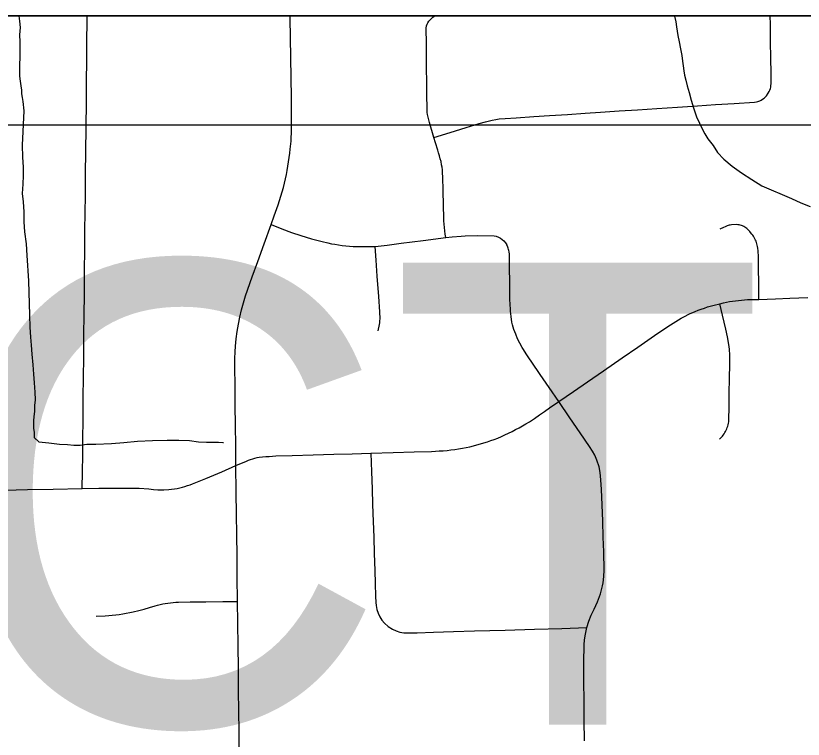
# Model space of a CAD drawing. Extents: x 0 to 34, y 0 to 22.
# Drawn here: x 5.0878 to 5.3264, y 20.6808 to 20.9 of the extents above; entities that cross this region are included whole.
import ezdxf

# ---------------------------------------------------------------- set-up
doc = ezdxf.new("R2010")
doc.units = 0
for name, color, linetype in [('GM_X_City_Street', 7, 'Continuous'), ('GM_X_Minor_River', 7, 'Continuous'), ('GM_X_Rail_Line_Text', 7, 'Continuous'), ('GM_X_Unincorporated', 7, 'Continuous'), ('SH_Data', 7, 'Continuous'), ('SH_Text', 7, 'Continuous')]:
    doc.layers.add(name, color=color, linetype=linetype)

msp = doc.modelspace()

# ---------------------------------------------------------------- linework, layer by layer
at = {"layer": 'GM_X_City_Street'}
for points in [[(5.10801, 20.75681), (5.10807, 20.76196), (5.10812, 20.76683), (5.10817, 20.77173), (5.10823, 20.77759), (5.1083, 20.78457), (5.10836, 20.79027), (5.10843, 20.79668), (5.1085, 20.80332), (5.10856, 20.80939), (5.10863, 20.81558), (5.1087, 20.82257), (5.10877, 20.82939), (5.10882, 20.83483), (5.10888, 20.84053), (5.10894, 20.84539), (5.109, 20.85221), (5.10907, 20.85878), (5.10915, 20.86614), (5.10923, 20.87395), (5.10929, 20.88002), (5.10936, 20.88659), (5.10942, 20.89203), (5.10949, 20.89856), (5.1095, 20.9)], [(5.15556, 20.67758), (5.1555, 20.68339), (5.15543, 20.68927), (5.15536, 20.69576), (5.15528, 20.70246), (5.15521, 20.709), (5.15513, 20.71615), (5.15505, 20.72262), (5.15496, 20.73004), (5.15489, 20.73629), (5.15481, 20.74291), (5.15473, 20.74895), (5.15465, 20.75573), (5.15455, 20.76376), (5.15449, 20.76966), (5.15441, 20.77607), (5.15434, 20.78187), (5.15427, 20.78795), (5.1542, 20.79341), (5.15424, 20.79614), (5.15434, 20.79819), (5.15445, 20.79989), (5.15465, 20.80209), (5.15494, 20.80437), (5.15531, 20.80657), (5.15576, 20.80869), (5.15624, 20.8109), (5.15682, 20.81306), (5.15747, 20.81517), (5.15947, 20.82092), (5.16114, 20.82553), (5.1631, 20.83094), (5.1652, 20.83673), (5.16614, 20.83939), (5.16737, 20.84275), (5.16778, 20.84405), (5.16818, 20.84535), (5.16855, 20.84666), (5.16891, 20.84797), (5.16925, 20.84929), (5.16958, 20.85061), (5.16984, 20.85189), (5.17009, 20.85317), (5.17031, 20.85445), (5.17052, 20.85574), (5.1707, 20.85703), (5.17086, 20.85833), (5.171, 20.85962), (5.17123, 20.86206), (5.17132, 20.86321), (5.17139, 20.86435), (5.17143, 20.8655), (5.17134, 20.87537), (5.17126, 20.88109), (5.17116, 20.88741), (5.17108, 20.89321), (5.17098, 20.89933), (5.17097, 20.9)], [(5.21809, 20.83284), (5.21794, 20.83384), (5.21782, 20.83483), (5.21771, 20.83583), (5.21763, 20.83684), (5.21757, 20.83784), (5.21753, 20.83884), (5.21744, 20.84247), (5.21728, 20.84717), (5.2172, 20.851), (5.21714, 20.85254), (5.21708, 20.85332), (5.21699, 20.8541), (5.21687, 20.85489), (5.21668, 20.85581), (5.21646, 20.8567), (5.21622, 20.8576), (5.21596, 20.85847), (5.21568, 20.85932), (5.21502, 20.86153), (5.21455, 20.8631), (5.21319, 20.86766), (5.21296, 20.86848), (5.21276, 20.86931), (5.21259, 20.87009), (5.21252, 20.87074), (5.21246, 20.87144), (5.21241, 20.87654), (5.21237, 20.87874), (5.2123, 20.88525), (5.21224, 20.89146), (5.2122, 20.89619), (5.21231, 20.89693), (5.21246, 20.89741), (5.21266, 20.89788), (5.21295, 20.89832), (5.21317, 20.89859), (5.21366, 20.89909), (5.21421, 20.89953), (5.21448, 20.89972), (5.21472, 20.89986), (5.21499, 20.89999), (5.21503, 20.9)], [(5.21455, 20.8631), (5.2194, 20.8646), (5.22426, 20.8661), (5.2282, 20.86732), (5.2302, 20.86789), (5.23222, 20.86836), (5.23324, 20.86856), (5.2343, 20.86874), (5.23613, 20.86891), (5.23945, 20.86912), (5.24475, 20.86947), (5.24959, 20.86979), (5.25495, 20.87013), (5.26031, 20.87049), (5.26503, 20.8708), (5.27068, 20.87116), (5.27621, 20.87153), (5.28208, 20.87191), (5.28828, 20.87232), (5.29437, 20.87271), (5.29988, 20.87307), (5.30547, 20.87344), (5.31162, 20.87384), (5.31222, 20.87393), (5.31267, 20.87405), (5.31325, 20.87426), (5.31368, 20.87446), (5.31408, 20.8747), (5.31458, 20.87506), (5.3153, 20.87576), (5.31583, 20.87652), (5.3161, 20.87703), (5.31627, 20.87743), (5.31645, 20.87799), (5.31656, 20.87841), (5.31663, 20.87885), (5.31668, 20.87942), (5.31665, 20.88237), (5.31659, 20.8874), (5.31654, 20.89198), (5.31647, 20.89734), (5.31644, 20.9)], [(5.1652, 20.83673), (5.16849, 20.83549), (5.17142, 20.83439), (5.17417, 20.83342), (5.1758, 20.83292), (5.17744, 20.83245), (5.17908, 20.832), (5.18072, 20.83157), (5.18238, 20.83117), (5.18346, 20.83096), (5.18455, 20.83077), (5.18564, 20.8306), (5.18673, 20.83045), (5.18782, 20.83032), (5.18892, 20.83021), (5.19002, 20.83012), (5.1917, 20.83006), (5.19669, 20.83014), (5.20035, 20.83055), (5.20465, 20.83108), (5.21131, 20.83195), (5.21809, 20.83284), (5.22004, 20.83303), (5.22275, 20.83326), (5.22403, 20.83333), (5.22772, 20.83341), (5.23273, 20.83336), (5.2334, 20.8332), (5.23405, 20.83296), (5.23465, 20.83265), (5.23522, 20.83226), (5.23574, 20.83181), (5.2362, 20.83126), (5.2366, 20.83061)], [(5.313, 20.8141), (5.31293, 20.81905), (5.31286, 20.82349), (5.31281, 20.82695), (5.31274, 20.8288), (5.31266, 20.82964), (5.31259, 20.83006), (5.3125, 20.83047), (5.31239, 20.83088), (5.31226, 20.83128), (5.31211, 20.83168), (5.31195, 20.83207), (5.31177, 20.83245), (5.31157, 20.83283), (5.31136, 20.83319), (5.31112, 20.83355), (5.31088, 20.83389), (5.31048, 20.83439), (5.31022, 20.83469), (5.30995, 20.83498), (5.30966, 20.83525), (5.30936, 20.83551), (5.30905, 20.83574), (5.30872, 20.83597), (5.30839, 20.83617), (5.30804, 20.83636), (5.30771, 20.8365), (5.30734, 20.83659), (5.30696, 20.83666), (5.30658, 20.8367), (5.30621, 20.83674), (5.30468, 20.83668), (5.30431, 20.83661), (5.30394, 20.83653), (5.30336, 20.83634), (5.30279, 20.83611), (5.30223, 20.83588), (5.30113, 20.83533)], [(5.19761, 20.80458), (5.19803, 20.80646), (5.19811, 20.80702), (5.19816, 20.80759), (5.1982, 20.80816), (5.19813, 20.81036), (5.1978, 20.81493), (5.19735, 20.82108), (5.19699, 20.82598), (5.19669, 20.83014)], [(5.2609, 20.71467), (5.26149, 20.71658), (5.26221, 20.71843), (5.26306, 20.72024), (5.26411, 20.72252), (5.26495, 20.72489), (5.26558, 20.72732), (5.26576, 20.72823), (5.26604, 20.73016), (5.26614, 20.73211), (5.26598, 20.73762), (5.26583, 20.7421), (5.26565, 20.74688), (5.26547, 20.75189), (5.26531, 20.75652), (5.26513, 20.75942), (5.26491, 20.76161), (5.26454, 20.76339), (5.2639, 20.76538), (5.26325, 20.76688), (5.26255, 20.76813), (5.26163, 20.7695), (5.25882, 20.77365), (5.25573, 20.77822), (5.25241, 20.78313), (5.24946, 20.78743), (5.24676, 20.79137), (5.2442, 20.7951), (5.24333, 20.79636), (5.24248, 20.79762), (5.24165, 20.79889), (5.24126, 20.79953), (5.24054, 20.80083), (5.23989, 20.80217), (5.2393, 20.80353), (5.23903, 20.80423), (5.23878, 20.80493), (5.23834, 20.80634), (5.23818, 20.80718), (5.23793, 20.80885), (5.23775, 20.81054), (5.23768, 20.81138), (5.23764, 20.81223), (5.23757, 20.81441), (5.23751, 20.81888), (5.23745, 20.82406), (5.2374, 20.82777), (5.23733, 20.82851), (5.23725, 20.82888), (5.23716, 20.82924), (5.23705, 20.8296), (5.23692, 20.82995), (5.2366, 20.83061)], [(5.08454, 20.75632), (5.09137, 20.75646), (5.09917, 20.75662), (5.10801, 20.75681), (5.11306, 20.75685), (5.11845, 20.7569), (5.12252, 20.75693), (5.12525, 20.75685), (5.12815, 20.75665), (5.12953, 20.75652), (5.13088, 20.75644), (5.13271, 20.7564), (5.13422, 20.75652), (5.13507, 20.75656), (5.13589, 20.75668), (5.13675, 20.75681), (5.13752, 20.75697), (5.13834, 20.75718), (5.13911, 20.75742), (5.13989, 20.75766), (5.1407, 20.75791), (5.14143, 20.75819), (5.14543, 20.75986), (5.15026, 20.76187), (5.15455, 20.76376), (5.1577, 20.76512), (5.15835, 20.76536), (5.15897, 20.76561), (5.15962, 20.76577), (5.16031, 20.76597), (5.16096, 20.76614), (5.16162, 20.76626), (5.16263, 20.76638), (5.16361, 20.76646), (5.16459, 20.76654), (5.16561, 20.76662), (5.16659, 20.76666), (5.17155, 20.7668), (5.17792, 20.76698), (5.18421, 20.76716), (5.1898, 20.76732), (5.19546, 20.76748), (5.20221, 20.76769), (5.20858, 20.76788), (5.2138, 20.76804), (5.21497, 20.76809), (5.21615, 20.76816), (5.21732, 20.76825), (5.21849, 20.76835), (5.21966, 20.76848), (5.22083, 20.76863), (5.22199, 20.7688), (5.22315, 20.76899), (5.22431, 20.7692), (5.22539, 20.76944), (5.22647, 20.7697), (5.22754, 20.76998), (5.22861, 20.77028), (5.22967, 20.7706), (5.23072, 20.77095), (5.23177, 20.77131), (5.23281, 20.77169), (5.23384, 20.77209), (5.23495, 20.77256), (5.23605, 20.77305), (5.23713, 20.77355), (5.23821, 20.77408), (5.23928, 20.77463), (5.24034, 20.7752), (5.24138, 20.77579), (5.24242, 20.7764), (5.24344, 20.77703), (5.24498, 20.77804), (5.24651, 20.77908), (5.24803, 20.78013), (5.24953, 20.7812), (5.25241, 20.78313), (5.25678, 20.78614), (5.26106, 20.78909), (5.26591, 20.79244), (5.27156, 20.79633), (5.2763, 20.7996), (5.28239, 20.80382), (5.28621, 20.80641), (5.287, 20.80693), (5.2878, 20.80742), (5.28943, 20.80836), (5.29026, 20.80881), (5.29194, 20.80966), (5.29366, 20.81043), (5.29453, 20.81079), (5.29549, 20.81114), (5.29645, 20.81147), (5.29742, 20.81178), (5.29938, 20.81234), (5.30113, 20.81278), (5.30225, 20.81304), (5.30314, 20.81323), (5.30405, 20.8134), (5.30495, 20.81355), (5.30586, 20.81368), (5.30677, 20.81379), (5.30769, 20.81388), (5.3086, 20.81395), (5.30952, 20.814), (5.313, 20.8141), (5.31798, 20.81427), (5.32238, 20.81442), (5.32785, 20.81461)], [(5.30102, 20.77172), (5.30164, 20.77233), (5.30192, 20.77266), (5.30218, 20.773), (5.30244, 20.77336), (5.30267, 20.77372), (5.30288, 20.7741), (5.30308, 20.77449), (5.30325, 20.77488), (5.30341, 20.77529), (5.30354, 20.7757), (5.30366, 20.77612), (5.30375, 20.77654), (5.30383, 20.77697), (5.3039, 20.77776), (5.30395, 20.78137), (5.30401, 20.78569), (5.30408, 20.79015), (5.30414, 20.79446), (5.30418, 20.79717), (5.30408, 20.79896), (5.30399, 20.79971), (5.30387, 20.80046), (5.30343, 20.80277), (5.30296, 20.80507), (5.30196, 20.80932), (5.30113, 20.81278)], [(5.19546, 20.76748), (5.19564, 20.76182), (5.19581, 20.75673), (5.19597, 20.75191), (5.19614, 20.74683), (5.1963, 20.74207), (5.19646, 20.73713), (5.19663, 20.73192), (5.19673, 20.72804), (5.19683, 20.7242), (5.19692, 20.72226), (5.197, 20.72132), (5.19723, 20.72014), (5.19761, 20.719), (5.19812, 20.71791), (5.19876, 20.71692), (5.19951, 20.71603), (5.20064, 20.715), (5.20193, 20.71418), (5.20306, 20.71367), (5.20424, 20.71331), (5.20545, 20.7131), (5.20668, 20.71306), (5.20942, 20.71312), (5.21438, 20.71327), (5.22047, 20.71345), (5.22687, 20.71365), (5.23614, 20.71393), (5.24497, 20.71419), (5.25327, 20.71444), (5.2609, 20.71467)], [(5.11221, 20.71809), (5.11493, 20.71822), (5.116, 20.71829), (5.11708, 20.7184), (5.11814, 20.71852), (5.11921, 20.71866), (5.12028, 20.71882), (5.12134, 20.719), (5.1224, 20.7192), (5.12345, 20.71942), (5.12511, 20.71984), (5.12676, 20.72028), (5.12841, 20.72074), (5.13004, 20.72124), (5.13081, 20.72145), (5.13158, 20.72165), (5.13236, 20.72182), (5.13314, 20.72197), (5.13393, 20.7221), (5.13472, 20.72221), (5.13551, 20.7223), (5.1363, 20.72236), (5.1371, 20.7224), (5.14068, 20.72244), (5.14543, 20.7225), (5.15054, 20.72256), (5.15505, 20.72262)], [(5.26015, 20.68032), (5.26009, 20.68655), (5.26004, 20.69228), (5.25999, 20.69856), (5.25994, 20.70401), (5.26001, 20.70957), (5.26013, 20.71081), (5.26034, 20.71214), (5.2609, 20.71467)]]:
    msp.add_lwpolyline(points, dxfattribs=at)
at = {"layer": 'GM_X_Minor_River'}
for points in [[(5.08877, 20.9), (5.08895, 20.89838), (5.08916, 20.89648), (5.089, 20.8942), (5.08903, 20.89211), (5.08906, 20.89002), (5.08909, 20.88755), (5.08893, 20.88508), (5.08896, 20.88337), (5.08898, 20.88166), (5.08919, 20.88014), (5.0894, 20.87881), (5.0896, 20.87748), (5.08962, 20.87634), (5.08982, 20.87521), (5.09003, 20.87407), (5.09025, 20.87122), (5.08982, 20.86077), (5.08987, 20.85716), (5.0901, 20.85412), (5.09013, 20.85165), (5.08998, 20.84899), (5.08982, 20.84614), (5.09005, 20.84367), (5.09028, 20.84063), (5.09031, 20.83759), (5.09054, 20.83455), (5.09097, 20.83095), (5.09121, 20.82734), (5.09169, 20.81975), (5.09201, 20.8093), (5.09206, 20.80569), (5.09229, 20.80265), (5.09251, 20.80019), (5.09274, 20.79753), (5.09297, 20.7943), (5.09319, 20.79146)], [(5.28733, 20.9), (5.28738, 20.89986), (5.28778, 20.89816), (5.28799, 20.89664), (5.2882, 20.89531), (5.2884, 20.89398), (5.28881, 20.89209), (5.28921, 20.89), (5.28962, 20.88792), (5.28983, 20.88621), (5.29004, 20.88488), (5.29025, 20.88336), (5.29046, 20.88204), (5.29086, 20.88052), (5.29126, 20.87882), (5.29185, 20.87673), (5.29245, 20.87446), (5.29325, 20.87181), (5.29404, 20.86935), (5.29501, 20.86746), (5.29579, 20.86576), (5.29657, 20.86425), (5.29754, 20.86274), (5.29908, 20.86067), (5.30044, 20.8586), (5.30236, 20.85653)], [(5.30236, 20.85653), (5.30486, 20.85447), (5.30773, 20.85242), (5.31079, 20.85037), (5.31385, 20.8485), (5.32282, 20.84462), (5.32568, 20.84333), (5.32854, 20.84222)], [(5.09319, 20.79146), (5.09342, 20.7888), (5.09365, 20.78595), (5.09368, 20.78367), (5.09351, 20.78196), (5.09353, 20.78025), (5.09336, 20.77854), (5.09319, 20.77739), (5.0932, 20.77625), (5.09322, 20.77511), (5.09343, 20.77379), (5.09345, 20.77227), (5.09479, 20.77095), (5.09783, 20.77061), (5.10106, 20.77027), (5.10353, 20.77011), (5.10543, 20.76994), (5.10733, 20.76997), (5.10941, 20.77018), (5.11206, 20.77022), (5.11681, 20.77046), (5.1206, 20.7707), (5.12476, 20.77113), (5.12931, 20.77138), (5.13368, 20.77143), (5.13728, 20.77148), (5.14051, 20.77133), (5.14317, 20.77098), (5.14564, 20.77082), (5.14772, 20.77084), (5.14924, 20.77086), (5.15057, 20.77069), (5.15076, 20.77069)]]:
    msp.add_lwpolyline(points, dxfattribs=at)
at = {"layer": 'GM_X_Rail_Line_Text'}
msp.add_lwpolyline([(8.9, 20.9), (4.27516, 20.9), (4.27475, 20.80739), (4.27534, 20.58948), (4.27522, 20.47097), (4.2757, 20.41631), (4.37341, 20.41813), (4.72752, 20.4267), (4.7877, 20.42788), (4.79081, 20.42795), (4.79449, 20.42802), (5.37238, 20.44113), (6.02351, 20.46032), (6.10247, 20.46324), (6.13454, 20.46419), (6.14318, 20.46445), (6.34991, 20.47249), (6.36809, 20.47307), (6.41713, 20.47364), (6.46674, 20.47499), (6.69534, 20.4811), (6.99108, 20.48711), (7.05001, 20.48828)], dxfattribs=at)
at = {"layer": 'GM_X_Unincorporated'}
msp.add_lwpolyline([(4.37341, 20.41813), (4.72752, 20.4267), (4.7877, 20.42788), (4.79081, 20.42795), (4.79449, 20.42802), (4.99492, 20.4316), (5.04517, 20.4325), (5.28697, 20.43682), (5.37238, 20.44113), (5.39325, 20.43926), (5.64598, 20.44636), (6.02351, 20.46032), (6.10157, 20.46321), (6.13454, 20.46419), (6.14318, 20.46445), (6.34991, 20.47249), (6.36809, 20.47307), (6.41713, 20.47364), (6.46674, 20.47499), (6.69534, 20.4811), (6.68487, 20.9), (4.27516, 20.9)], dxfattribs=at)
at = {"layer": 'SH_Data'}
msp.add_line((2.1, 20.9), (8.9, 20.9), dxfattribs=at)
at = {"layer": 'SH_Text'}
msp.add_lwpolyline([(3.9463, 20.867), (5.36424, 20.867), (5.36424, 20.42069), (3.9463, 20.42069)], close=True, dxfattribs=at)

# ---------------------------------------------------------------- texts
msp.add_text('END PROJECT', height=0.1399997, dxfattribs=at).set_placement((3.9943, 20.68525))

doc.saveas('drawing.dxf')
